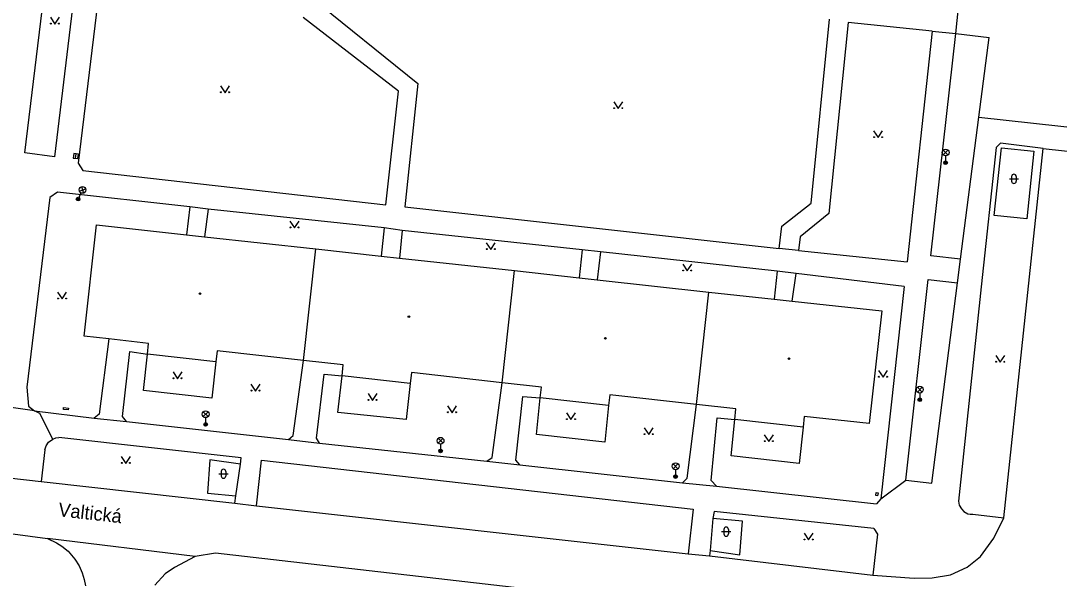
# Model space of a CAD drawing. Extents: x -595546 to -593986, y -1160845 to -1159202.
# Drawn here: x -594479.9 to -594365.3, y -1160119.2 to -1160057.6 of the extents above; entities that cross this region are included whole.
import ezdxf

# ---------------------------------------------------------------- set-up
doc = ezdxf.new("R2010")
doc.units = 0
for name, color, linetype in [('Level 27', 7, 'Continuous'), ('Level 33', 7, 'Continuous'), ('Level 36', 7, 'Continuous'), ('Level 39', 7, 'Continuous'), ('Nazvy ulic', 7, 'Continuous'), ('silnoproud - povrch.  znaky a  RIS  skut. velikost', 7, 'Continuous'), ('Specificka linie pasportu komunikaci', 7, 'Continuous'), ('TM - budovy zdene_ betonove - VP', 7, 'Continuous'), ('TM - chodniky - VP', 7, 'Continuous'), ('TM - komunikace - VP', 7, 'Continuous'), ('TM - plot dreveny - VP', 7, 'Continuous'), ('TM - rozhrani ploch obecne - VP', 7, 'Continuous')]:
    doc.layers.add(name, color=color, linetype=linetype)

msp = doc.modelspace()

# ---------------------------------------------------------------- linework, layer by layer
at = {"layer": 'Level 27'}
msp.add_line((-594473.9, -1160072.76), (-594473.84, -1160072.26), dxfattribs=at)
msp.add_lwpolyline([(-594473.65, -1160072.79), (-594473.59, -1160072.29), (-594474.09, -1160072.23), (-594474.15, -1160072.73)], close=True, dxfattribs=at)
at = {"layer": 'Level 33'}
for p, q in [((-594378.14, -1160072.39), (-594377.61, -1160071.86)), ((-594378.14, -1160071.86), (-594377.61, -1160072.39)), ((-594377.87, -1160072.5), (-594377.87, -1160073.25)), ((-594473.3, -1160076.58), (-594473.62, -1160077.26)), ((-594473.49, -1160076.37), (-594472.78, -1160076.12)), ((-594473.26, -1160075.89), (-594473.01, -1160076.6)), ((-594380.98, -1160098.55), (-594380.45, -1160098.02)), ((-594380.98, -1160098.02), (-594380.45, -1160098.55)), ((-594380.72, -1160098.66), (-594380.72, -1160099.41)), ((-594459.8, -1160101.27), (-594459.27, -1160100.74)), ((-594459.8, -1160100.74), (-594459.27, -1160101.27)), ((-594459.54, -1160101.38), (-594459.54, -1160102.13)), ((-594433.87, -1160104.19), (-594433.34, -1160103.66)), ((-594433.87, -1160103.66), (-594433.34, -1160104.19)), ((-594433.61, -1160104.3), (-594433.61, -1160105.05)), ((-594407.94, -1160107.02), (-594407.41, -1160106.49)), ((-594407.94, -1160106.49), (-594407.41, -1160107.02)), ((-594407.67, -1160107.13), (-594407.67, -1160107.88))]:
    msp.add_line(p, q, dxfattribs=at)
for centre, radius in [((-594377.87, -1160072.12), 0.375), ((-594377.87, -1160073.25), 0.2), ((-594377.87, -1160073.25), 0.145), ((-594377.87, -1160073.25), 0.0876), ((-594473.13, -1160076.25), 0.375), ((-594473.62, -1160077.26), 0.2), ((-594473.62, -1160077.26), 0.145), ((-594473.62, -1160077.26), 0.0876), ((-594380.72, -1160098.29), 0.375), ((-594380.72, -1160099.41), 0.2), ((-594380.72, -1160099.41), 0.145), ((-594380.72, -1160099.41), 0.0876), ((-594459.54, -1160101), 0.375), ((-594459.54, -1160102.13), 0.2), ((-594459.54, -1160102.13), 0.145), ((-594459.54, -1160102.13), 0.0876), ((-594433.61, -1160103.93), 0.375), ((-594433.61, -1160105.05), 0.2), ((-594433.61, -1160105.05), 0.145), ((-594433.61, -1160105.05), 0.0876), ((-594407.67, -1160106.75), 0.375), ((-594407.67, -1160107.88), 0.2), ((-594407.67, -1160107.88), 0.145), ((-594407.67, -1160107.88), 0.0876)]:
    msp.add_circle(centre, radius, dxfattribs=at)
at = {"layer": 'Level 36'}
for p, q in [((-594370.83, -1160075.03), (-594369.83, -1160075.03)), ((-594370.58, -1160074.78), (-594370.58, -1160075.28)), ((-594370.08, -1160074.78), (-594370.08, -1160075.28)), ((-594458.07, -1160107.57), (-594457.07, -1160107.57)), ((-594457.82, -1160107.32), (-594457.82, -1160107.82)), ((-594457.32, -1160107.32), (-594457.32, -1160107.82)), ((-594402.59, -1160113.96), (-594401.59, -1160113.96)), ((-594402.34, -1160113.71), (-594402.34, -1160114.21)), ((-594401.84, -1160113.71), (-594401.84, -1160114.21))]:
    msp.add_line(p, q, dxfattribs=at)
for points in [[(-594476.68, -1160057.2), (-594476.18, -1160057.95), (-594475.68, -1160057.2)], [(-594457.9, -1160064.78), (-594457.4, -1160065.53), (-594456.9, -1160064.78)], [(-594414.5, -1160066.53), (-594414, -1160067.28), (-594413.5, -1160066.53)], [(-594385.82, -1160069.73), (-594385.32, -1160070.48), (-594384.82, -1160069.73)], [(-594450.23, -1160079.69), (-594449.73, -1160080.44), (-594449.23, -1160079.69)], [(-594428.57, -1160082.08), (-594428.07, -1160082.83), (-594427.57, -1160082.08)], [(-594406.89, -1160084.44), (-594406.39, -1160085.19), (-594405.89, -1160084.44)], [(-594475.88, -1160087.53), (-594475.38, -1160088.28), (-594474.88, -1160087.53)], [(-594372.34, -1160094.51), (-594371.84, -1160095.26), (-594371.34, -1160094.51)], [(-594463.14, -1160096.34), (-594462.64, -1160097.09), (-594462.14, -1160096.34)], [(-594385.28, -1160096.17), (-594384.78, -1160096.92), (-594384.28, -1160096.17)], [(-594454.54, -1160097.69), (-594454.04, -1160098.44), (-594453.54, -1160097.69)], [(-594441.62, -1160098.72), (-594441.12, -1160099.47), (-594440.62, -1160098.72)], [(-594432.85, -1160100.09), (-594432.35, -1160100.84), (-594431.85, -1160100.09)], [(-594419.72, -1160100.85), (-594419.22, -1160101.6), (-594418.72, -1160100.85)], [(-594411.14, -1160102.5), (-594410.64, -1160103.25), (-594410.14, -1160102.5)], [(-594397.88, -1160103.27), (-594397.38, -1160104.02), (-594396.88, -1160103.27)], [(-594468.85, -1160105.68), (-594468.35, -1160106.43), (-594467.85, -1160105.68)], [(-594393.49, -1160114.13), (-594392.99, -1160114.88), (-594392.49, -1160114.13)]]:
    msp.add_lwpolyline(points, dxfattribs=at)
for centre in [(-594476.63, -1160057.9), (-594475.73, -1160057.9), (-594457.85, -1160065.48), (-594456.95, -1160065.48), (-594414.45, -1160067.23), (-594413.55, -1160067.23), (-594385.77, -1160070.43), (-594384.87, -1160070.43), (-594450.18, -1160080.39), (-594449.28, -1160080.39), (-594428.52, -1160082.78), (-594427.62, -1160082.78), (-594406.84, -1160085.14), (-594405.94, -1160085.14), (-594475.83, -1160088.23), (-594474.93, -1160088.23), (-594372.29, -1160095.21), (-594371.39, -1160095.21), (-594463.09, -1160097.04), (-594462.19, -1160097.04), (-594385.23, -1160096.87), (-594384.33, -1160096.87), (-594454.49, -1160098.39), (-594453.59, -1160098.39), (-594441.57, -1160099.42), (-594440.67, -1160099.42), (-594432.8, -1160100.79), (-594431.9, -1160100.79), (-594419.67, -1160101.55), (-594418.77, -1160101.55), (-594411.09, -1160103.2), (-594410.19, -1160103.2), (-594397.83, -1160103.97), (-594396.93, -1160103.97), (-594468.8, -1160106.38), (-594467.9, -1160106.38), (-594393.44, -1160114.83), (-594392.54, -1160114.83)]:
    msp.add_circle(centre, 0.05, dxfattribs=at)
for centre, start, end in [((-594370.33, -1160074.78), 0, 180), ((-594370.33, -1160075.28), 180, 0), ((-594457.57, -1160107.32), 0, 180), ((-594457.57, -1160107.82), 180, 0), ((-594402.09, -1160113.71), 0, 180), ((-594402.09, -1160114.21), 180, 0)]:
    msp.add_arc(centre, 0.25, start, end, dxfattribs=at)
at = {"layer": 'Level 39'}
for centre, radius in [((-594460.17, -1160087.69), 0.09), ((-594460.17, -1160087.69), 0.0398), ((-594437.11, -1160090.24), 0.09), ((-594437.11, -1160090.24), 0.0398), ((-594415.42, -1160092.63), 0.09), ((-594415.42, -1160092.63), 0.0398), ((-594395.16, -1160094.87), 0.09), ((-594395.16, -1160094.87), 0.0398)]:
    msp.add_circle(centre, radius, dxfattribs=at)
at = {"layer": 'silnoproud - povrch.  znaky a  RIS  skut. velikost'}
for points in [[(-594475.24, -1160100.47), (-594475.22, -1160100.27)], [(-594474.71, -1160100.53), (-594475.24, -1160100.47)], [(-594475.22, -1160100.27), (-594474.69, -1160100.33)], [(-594474.69, -1160100.33), (-594474.71, -1160100.53)], [(-594385.58, -1160109.97), (-594385.53, -1160109.64)], [(-594385.37, -1160110), (-594385.58, -1160109.97)], [(-594385.53, -1160109.64), (-594385.32, -1160109.67)], [(-594385.32, -1160109.67), (-594385.37, -1160110)]]:
    msp.add_lwpolyline(points, dxfattribs=at)
at = {"layer": 'Specificka linie pasportu komunikaci'}
for points in [[(-594376.74, -1160058.98), (-594376.45, -1160056.11)], [(-594379.35, -1160058.75), (-594376.74, -1160058.98)], [(-594394.11, -1160082.93), (-594396.24, -1160082.7)], [(-594376.57, -1160086.49), (-594376.23, -1160083.9)], [(-594478.42, -1160100.61), (-594483.62, -1160099.9)], [(-594476.42, -1160103.76), (-594477.83, -1160100.91), (-594478.42, -1160100.61)], [(-594471.84, -1160101.43), (-594468.28, -1160101.82)], [(-594450.41, -1160103.78), (-594446.96, -1160104.18)], [(-594428.5, -1160106.18), (-594424.86, -1160106.6)], [(-594406.91, -1160108.59), (-594403.17, -1160108.93)], [(-594385.01, -1160110.34), (-594382.26, -1160108.29)], [(-594453.93, -1160111.1), (-594406.29, -1160116.39)], [(-594460.69, -1160116.71), (-594477.01, -1160114.7)]]:
    msp.add_lwpolyline(points, dxfattribs=at)
at = {"layer": 'TM - budovy zdene_ betonove - VP'}
for points in [[(-594472.96, -1160092.39), (-594471.59, -1160080.1)], [(-594471.59, -1160080.1), (-594461.64, -1160081.19)], [(-594461.64, -1160081.19), (-594459.65, -1160081.41)], [(-594459.65, -1160081.41), (-594447.38, -1160082.76)], [(-594448.73, -1160095.09), (-594447.38, -1160082.76)], [(-594447.38, -1160082.76), (-594440.15, -1160083.55)], [(-594440.15, -1160083.55), (-594438.16, -1160083.77)], [(-594438.16, -1160083.77), (-594425.47, -1160085.16)], [(-594426.83, -1160097.53), (-594425.47, -1160085.16)], [(-594425.47, -1160085.16), (-594418.31, -1160085.95)], [(-594418.31, -1160085.95), (-594416.32, -1160086.16)], [(-594416.32, -1160086.16), (-594403.99, -1160087.52)], [(-594405.35, -1160099.92), (-594403.99, -1160087.52)], [(-594403.99, -1160087.52), (-594396.8, -1160088.31)], [(-594396.8, -1160088.31), (-594394.81, -1160088.52)], [(-594394.81, -1160088.52), (-594384.9, -1160089.61)], [(-594384.9, -1160089.61), (-594386.3, -1160102.04)], [(-594470.21, -1160092.7), (-594472.96, -1160092.39)], [(-594465.83, -1160093.18), (-594470.21, -1160092.7)], [(-594465.96, -1160094.38), (-594465.83, -1160093.18)], [(-594458.28, -1160094.02), (-594458.42, -1160095.22)], [(-594448.73, -1160095.09), (-594458.28, -1160094.02)], [(-594458.42, -1160095.22), (-594465.96, -1160094.38)], [(-594444.36, -1160095.57), (-594448.73, -1160095.09)], [(-594444.49, -1160096.77), (-594444.36, -1160095.57)], [(-594436.95, -1160097.61), (-594444.49, -1160096.77)], [(-594436.82, -1160096.41), (-594436.95, -1160097.61)], [(-594426.83, -1160097.53), (-594436.82, -1160096.41)], [(-594422.48, -1160098.01), (-594426.83, -1160097.53)], [(-594422.61, -1160099.2), (-594422.48, -1160098.01)], [(-594415.07, -1160100.04), (-594422.61, -1160099.2)], [(-594414.93, -1160098.85), (-594415.07, -1160100.04)], [(-594405.35, -1160099.92), (-594414.93, -1160098.85)], [(-594401.01, -1160100.4), (-594405.35, -1160099.92)], [(-594401.14, -1160101.59), (-594401.01, -1160100.4)], [(-594393.6, -1160102.43), (-594401.14, -1160101.59)], [(-594393.47, -1160101.24), (-594393.6, -1160102.43)], [(-594386.3, -1160102.04), (-594393.47, -1160101.24)]]:
    msp.add_lwpolyline(points, dxfattribs=at)
at = {"layer": 'TM - chodniky - VP'}
for points in [[(-594479.5, -1160072.17), (-594476.13, -1160044.29)], [(-594472.86, -1160044.78), (-594476.22, -1160072.6)], [(-594470.42, -1160046.87), (-594473.62, -1160073.29)], [(-594448.09, -1160054.83), (-594436.13, -1160064.49)], [(-594438.27, -1160065.37), (-594448.76, -1160057.21)], [(-594392.71, -1160077.72), (-594390.67, -1160057.41)], [(-594388.64, -1160057.76), (-594390.75, -1160078.85)], [(-594379.35, -1160058.75), (-594388.64, -1160057.76)], [(-594379.35, -1160058.75), (-594382.13, -1160084.17)], [(-594376.23, -1160083.9), (-594379.51, -1160083.52), (-594376.74, -1160058.98)], [(-594376.74, -1160058.98), (-594373.08, -1160059.42)], [(-594374.22, -1160068.24), (-594373.08, -1160059.42)], [(-594439.65, -1160077.89), (-594438.27, -1160065.37)], [(-594436.13, -1160064.49), (-594437.57, -1160078.12)], [(-594376.23, -1160083.9), (-594374.22, -1160068.24)], [(-594371.82, -1160071.08), (-594372.3, -1160071.57)], [(-594367.11, -1160071.67), (-594371.82, -1160071.08)], [(-594476.22, -1160072.6), (-594479.5, -1160072.17)], [(-594372.3, -1160071.57), (-594373.93, -1160086.93)], [(-594473.62, -1160073.29), (-594473.11, -1160074.09)], [(-594473.11, -1160074.09), (-594439.65, -1160077.89)], [(-594475.89, -1160076.51), (-594476.75, -1160077.1)], [(-594461.3, -1160078.1), (-594475.89, -1160076.51)], [(-594476.75, -1160077.1), (-594479.29, -1160098.01)], [(-594395.96, -1160080.24), (-594392.71, -1160077.72)], [(-594461.3, -1160078.1), (-594461.64, -1160081.19)], [(-594459.28, -1160078.36), (-594459.65, -1160081.41)], [(-594439.82, -1160080.45), (-594459.28, -1160078.36)], [(-594437.57, -1160078.12), (-594396.24, -1160082.7)], [(-594390.75, -1160078.85), (-594393.91, -1160081.41)], [(-594396.24, -1160082.7), (-594395.96, -1160080.24)], [(-594439.82, -1160080.45), (-594440.15, -1160083.55)], [(-594437.84, -1160080.71), (-594438.16, -1160083.77)], [(-594417.97, -1160082.88), (-594437.84, -1160080.71)], [(-594393.91, -1160081.41), (-594394.11, -1160082.93)], [(-594417.97, -1160082.88), (-594418.31, -1160085.95)], [(-594415.97, -1160083.07), (-594416.32, -1160086.16)], [(-594396.46, -1160085.23), (-594415.97, -1160083.07)], [(-594394.11, -1160082.93), (-594382.13, -1160084.17)], [(-594396.46, -1160085.23), (-594396.8, -1160088.31)], [(-594394.81, -1160088.52), (-594394.38, -1160085.49)], [(-594382.46, -1160086.92), (-594394.38, -1160085.49)], [(-594382.46, -1160086.92), (-594385.01, -1160110.34)], [(-594382.26, -1160108.29), (-594379.78, -1160086.13), (-594376.57, -1160086.49)], [(-594379.38, -1160108.6), (-594376.57, -1160086.49)], [(-594373.93, -1160086.93), (-594376.45, -1160110.6)], [(-594470.21, -1160092.7), (-594471.31, -1160100.99)], [(-594468.7, -1160101.26), (-594467.92, -1160094.08)], [(-594467.92, -1160094.08), (-594465.96, -1160094.38)], [(-594449.88, -1160103.36), (-594448.73, -1160095.09)], [(-594447.3, -1160103.65), (-594446.45, -1160096.59)], [(-594446.45, -1160096.59), (-594444.49, -1160096.77)], [(-594479.29, -1160098.01), (-594479.11, -1160100.12)], [(-594427.92, -1160105.79), (-594426.83, -1160097.53)], [(-594425.3, -1160106.09), (-594424.52, -1160099.03)], [(-594424.52, -1160099.03), (-594422.61, -1160099.2)], [(-594479.11, -1160100.12), (-594478.42, -1160100.61)], [(-594478.42, -1160100.61), (-594471.84, -1160101.43)], [(-594406.38, -1160108.05), (-594405.35, -1160099.92)], [(-594471.31, -1160100.99), (-594471.84, -1160101.43)], [(-594468.28, -1160101.82), (-594468.7, -1160101.26)], [(-594468.28, -1160101.82), (-594450.41, -1160103.78)], [(-594403.74, -1160108.32), (-594403.08, -1160101.39)], [(-594403.08, -1160101.39), (-594401.14, -1160101.59)], [(-594477.3, -1160104.93), (-594477.14, -1160104.49), (-594476.89, -1160104.07), (-594476.42, -1160103.76)], [(-594476.42, -1160103.76), (-594476.06, -1160103.6), (-594475.75, -1160103.57)], [(-594455.61, -1160105.83), (-594475.75, -1160103.57)], [(-594450.41, -1160103.78), (-594449.88, -1160103.36)], [(-594446.96, -1160104.18), (-594447.3, -1160103.65)], [(-594446.96, -1160104.18), (-594428.5, -1160106.18)], [(-594477.3, -1160104.93), (-594477.68, -1160108.41)], [(-594456.21, -1160109.99), (-594455.71, -1160106.53)], [(-594455.71, -1160106.53), (-594455.61, -1160105.83)], [(-594428.5, -1160106.18), (-594427.92, -1160105.79)], [(-594424.86, -1160106.6), (-594425.3, -1160106.09)], [(-594424.86, -1160106.6), (-594406.91, -1160108.59)], [(-594406.91, -1160108.59), (-594406.38, -1160108.05)], [(-594403.17, -1160108.93), (-594403.74, -1160108.32)], [(-594403.17, -1160108.93), (-594385.5, -1160110.88)], [(-594382.26, -1160108.29), (-594379.38, -1160108.6)], [(-594456.33, -1160110.82), (-594456.21, -1160109.99)], [(-594385.01, -1160110.34), (-594385.5, -1160110.88)], [(-594376.45, -1160110.6), (-594376.37, -1160111.05)], [(-594376.37, -1160111.05), (-594376.13, -1160111.46), (-594375.85, -1160111.73), (-594375.4, -1160111.98), (-594375.15, -1160112.02), (-594374.86, -1160112.03)], [(-594403.41, -1160111.74), (-594403.55, -1160112.5)], [(-594385.79, -1160113.6), (-594403.41, -1160111.74)], [(-594374.86, -1160112.03), (-594371.44, -1160112.43)], [(-594403.55, -1160112.5), (-594403.87, -1160116.04)], [(-594385.39, -1160114.25), (-594385.9, -1160118.75)], [(-594385.79, -1160113.6), (-594385.39, -1160114.25)], [(-594403.87, -1160116.04), (-594403.93, -1160116.64)]]:
    msp.add_lwpolyline(points, dxfattribs=at)
at = {"layer": 'TM - komunikace - VP'}
for points in [[(-594371.44, -1160112.43), (-594367.11, -1160071.67)], [(-594367.11, -1160071.67), (-594360.71, -1160072.38)], [(-594453.93, -1160111.1), (-594453.36, -1160106.08)], [(-594453.36, -1160106.08), (-594405.73, -1160111.48)], [(-594484.88, -1160107.62), (-594477.68, -1160108.41)], [(-594477.68, -1160108.41), (-594456.33, -1160110.82)], [(-594456.33, -1160110.82), (-594453.93, -1160111.1)], [(-594405.73, -1160111.48), (-594406.29, -1160116.39)], [(-594486.06, -1160113.52), (-594477.01, -1160114.7)], [(-594372.53, -1160114.68), (-594371.44, -1160112.43)], [(-594374.02, -1160116.72), (-594372.53, -1160114.68)], [(-594477.01, -1160114.7), (-594476, -1160115.18), (-594475.4, -1160115.57), (-594474.7, -1160116.11), (-594473.97, -1160117), (-594473.49, -1160117.75), (-594473.16, -1160118.52), (-594472.95, -1160119.24), (-594472.8, -1160119.95)], [(-594460.69, -1160116.71), (-594462.97, -1160117.9)], [(-594458.44, -1160116.34), (-594460.69, -1160116.71)], [(-594387.05, -1160124.51), (-594394.52, -1160123.66), (-594405.34, -1160122.44), (-594458.44, -1160116.34)], [(-594406.29, -1160116.39), (-594403.93, -1160116.64)], [(-594403.93, -1160116.64), (-594385.9, -1160118.75)], [(-594375.49, -1160117.87), (-594374.02, -1160116.72)], [(-594462.97, -1160117.9), (-594464.01, -1160118.62)], [(-594377.34, -1160118.72), (-594375.49, -1160117.87)], [(-594464.01, -1160118.62), (-594465.15, -1160119.85)], [(-594385.9, -1160118.75), (-594381.35, -1160119.11)], [(-594381.35, -1160119.11), (-594379.34, -1160119.05)], [(-594379.34, -1160119.05), (-594377.34, -1160118.72)]]:
    msp.add_lwpolyline(points, dxfattribs=at)
at = {"layer": 'TM - plot dreveny - VP'}
for points in [[(-594458.42, -1160095.22), (-594458.85, -1160099.23), (-594466.41, -1160098.38), (-594465.96, -1160094.38)], [(-594436.95, -1160097.61), (-594437.41, -1160101.59), (-594444.94, -1160100.81), (-594444.49, -1160096.77)], [(-594415.07, -1160100.04), (-594415.49, -1160104.07), (-594423.03, -1160103.24), (-594422.61, -1160099.2)], [(-594393.6, -1160102.43), (-594394.03, -1160106.45), (-594401.53, -1160105.58), (-594401.14, -1160101.59)]]:
    msp.add_lwpolyline(points, dxfattribs=at)
at = {"layer": 'TM - rozhrani ploch obecne - VP'}
for points in [[(-594374.22, -1160068.24), (-594359.11, -1160069.89)], [(-594372.5, -1160079.06), (-594371.7, -1160071.62)], [(-594371.7, -1160071.62), (-594368.14, -1160071.99)], [(-594368.14, -1160071.99), (-594368.92, -1160079.44)], [(-594459.28, -1160078.36), (-594461.3, -1160078.1)], [(-594368.92, -1160079.44), (-594372.5, -1160079.06)], [(-594437.84, -1160080.71), (-594439.82, -1160080.45)], [(-594415.97, -1160083.07), (-594417.97, -1160082.88)], [(-594394.38, -1160085.49), (-594396.46, -1160085.23)], [(-594459.06, -1160106.05), (-594459.33, -1160109.73)], [(-594455.71, -1160106.53), (-594459.06, -1160106.05)], [(-594459.33, -1160109.73), (-594456.21, -1160109.99)], [(-594400.27, -1160112.8), (-594403.55, -1160112.5)], [(-594400.6, -1160116.5), (-594400.27, -1160112.8)], [(-594403.87, -1160116.04), (-594400.6, -1160116.5)]]:
    msp.add_lwpolyline(points, dxfattribs=at)

# ---------------------------------------------------------------- texts
at = {"layer": 'Nazvy ulic'}
msp.add_text('Valtická', height=1.5, rotation=353.5942, dxfattribs=at).set_placement((-594475.86, -1160112.25))

doc.saveas('drawing.dxf')
